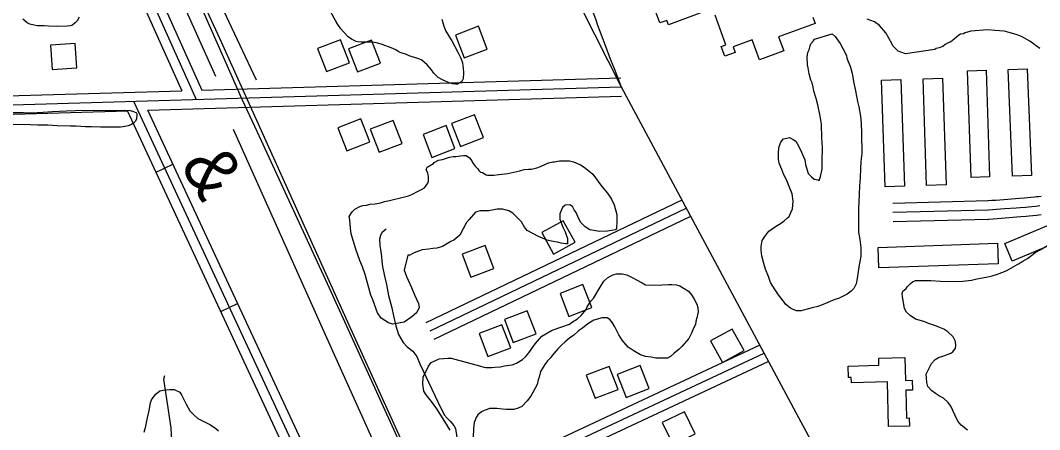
# Model space of a CAD drawing. Extents: x 3313442 to 3351311, y 721974 to 747360.
# Drawn here: x 3326081 to 3327740, y 738784 to 739450 of the extents above; entities that cross this region are included whole.
import ezdxf

# ---------------------------------------------------------------- set-up
doc = ezdxf.new("R2010")
doc.units = 0
for name, color, linetype in [('V-BLDG-OTLN', 7, 'Continuous'), ('V-RAIL-IDEN', 7, 'Continuous'), ('V-RAIL-TRAK', 7, 'Continuous'), ('V-ROAD-CNTR', 7, 'Continuous'), ('V-SITE-VEGE', 7, 'Continuous'), ('V-TOPO-SHOR', 7, 'Continuous')]:
    doc.layers.add(name, color=color, linetype=linetype)

msp = doc.modelspace()

# ---------------------------------------------------------------- linework, layer by layer
at = {"layer": 'V-BLDG-OTLN'}
for points in [[(3327201.9, 739467.1), (3327135.9, 739442.7), (3327133.3, 739449.7), (3327121.9, 739445.5), (3327113.3, 739469)], [(3327371.1, 739455), (3327374.9, 739444.8), (3327315.4, 739422.9), (3327323.8, 739400.3), (3327284.1, 739385.7), (3327272.2, 739418), (3327241.2, 739406.6), (3327244.6, 739397.5), (3327227.7, 739391.3), (3327221.8, 739407.4), (3327229.5, 739410.2), (3327211.9, 739458.1)]]:
    msp.add_lwpolyline(points, dxfattribs=at)
for points in [[(3326789.4, 739425.9), (3326803.7, 739388.6), (3326841, 739402.9), (3326826.7, 739440.2)], [(3326565.1, 739403.8), (3326579.4, 739366.5), (3326616.8, 739380.8), (3326602.5, 739418.1)], [(3326615.5, 739403.3), (3326629.8, 739366), (3326667.2, 739380.3), (3326652.9, 739417.6)], [(3326133.3, 739369.6), (3326173.2, 739372.3), (3326170.5, 739412.2), (3326130.6, 739409.6)], [(3327628.5, 739194.2), (3327622.7, 739367.8), (3327652.9, 739368.8), (3327658.7, 739195.2)], [(3327695.8, 739196.2), (3327688.9, 739369.7), (3327719.9, 739371), (3327726.8, 739197.4)], [(3327520.1, 739179.9), (3327488.7, 739178.8), (3327482.6, 739352.4), (3327514, 739353.5)], [(3327556.3, 739181), (3327550.5, 739354.9), (3327582.1, 739355.9), (3327587.9, 739182.1)], [(3326598.2, 739275.1), (3326612.5, 739237.7), (3326649.9, 739252), (3326635.6, 739289.4)], [(3326650.9, 739272.8), (3326665.2, 739235.4), (3326702.6, 739249.7), (3326688.3, 739287.1)], [(3326783.2, 739282), (3326797.5, 739244.7), (3326834.9, 739259), (3326820.6, 739296.3)], [(3326736.8, 739264.2), (3326751.1, 739226.9), (3326788.5, 739241.2), (3326774.1, 739278.5)], [(3327683.5, 739086.6), (3327844.4, 739154.4), (3327856.4, 739125.8), (3327695.5, 739058)], [(3326984.2, 739088.9), (3326964.9, 739123.9), (3326929.9, 739104.5), (3326949.2, 739069.5)], [(3327478.3, 739047.1), (3327477.1, 739080.4), (3327671.6, 739087.2), (3327672.8, 739053.9)], [(3326800.4, 739069.3), (3326814.7, 739031.9), (3326852.1, 739046.2), (3326837.8, 739083.6)], [(3326959.7, 739005.6), (3326974, 738968.2), (3327011.3, 738982.5), (3326997, 739019.9)], [(3326869, 738963.1), (3326883.3, 738925.7), (3326920.7, 738940), (3326906.4, 738977.4)], [(3326827.8, 738940.2), (3326842.1, 738902.8), (3326879.4, 738917.1), (3326865.1, 738954.5)], [(3327259.1, 738912.7), (3327239.7, 738947.7), (3327204.7, 738928.3), (3327224.1, 738893.3)], [(3327002.3, 738872.4), (3327016.6, 738835), (3327054, 738849.3), (3327039.7, 738886.7)], [(3327052.8, 738873.8), (3327067.1, 738836.5), (3327104.5, 738850.8), (3327090.2, 738888.1)], [(3327494.4, 738789), (3327492.4, 738861.5), (3327433.9, 738859.9), (3327433.7, 738868.7), (3327428.9, 738868.6), (3327428.4, 738887.3), (3327478.5, 738888.7), (3327478.2, 738900.2), (3327521, 738901.3), (3327522, 738863.9), (3327532.8, 738864.2), (3327533.2, 738848.4), (3327522.5, 738848.1), (3327523.7, 738802.9), (3327527.8, 738803), (3327528.1, 738789.9)], [(3327162, 738812.9), (3327126, 738795.4), (3327143.5, 738759.4), (3327179.5, 738776.9)]]:
    msp.add_lwpolyline(points, close=True, dxfattribs=at)
at = {"layer": 'V-RAIL-TRAK'}
msp.add_lwpolyline([(3326699.8, 738760.5), (3326584.4, 739013.9), (3326466.7, 739269.1), (3326443.1, 739319.8), (3326380.8, 739459.8), (3326247.2, 739753.3), (3326099.1, 740076.4), (3325975.4, 740348.3), (3325939, 740429.6), (3325854.3, 740614.9), (3325750.8, 740838.5), (3325632.1, 741098.9), (3325572.8, 741229.7), (3325517.7, 741353.2), (3325394.7, 741622.1), (3325260.6, 741915.4), (3325221.6, 741999.2), (3325183.4, 742083.9), (3325182.8, 742085.1)], dxfattribs=at)
at = {"layer": 'V-ROAD-CNTR'}
for p, q in [((3326302.3, 739203.1), (3326329.5, 739215.8)), ((3326407.7, 738976.4), (3326434.9, 738989.1))]:
    msp.add_line(p, q, dxfattribs=at)
for points in [[(3326777.2, 738600.5), (3326777.1, 738600.7), (3326618.9, 738947.8), (3326406, 739420), (3326147.3, 739979.9), (3325907.8, 740506.5), (3325622.3, 741132.3), (3325395.4, 741626.9), (3325163.2, 742137.4), (3324819.8, 742890.4), (3324514.3, 743562.6), (3324154.8, 744349), (3323646.9, 745459.8), (3323606.5, 745547.9)], [(3325493.7, 741244.9), (3325488.2, 741244.2), (3325537.5, 741161.2), (3325565.5, 741106.5), (3326367.2, 739321.1)], [(3326492.1, 740452), (3326819.9, 739814.7), (3327059, 739341.5)], [(3325891.8, 740416.4), (3326376.8, 739336.4)], [(3326068.2, 739950.3), (3326344.3, 739335.4)], [(3326376.8, 739336.4), (3327058.6, 739356.5)], [(3324691, 739271.6), (3327059, 739341.5)], [(3325869.5, 739321.4), (3326344.3, 739335.4)], [(3327059, 739341.5), (3327403.8, 738699.8)], [(3326265.4, 739318.1), (3326653.1, 738484)], [(3326288.6, 739303.8), (3327059.5, 739326.5)], [(3325809.8, 739289.6), (3326255.9, 739302.8)], [(3326639.5, 738477.7), (3326255.9, 739302.8)], [(3326666.7, 738490.3), (3326288.6, 739303.8)], [(3326742, 738958.3), (3327158.5, 739157.9)], [(3327656.3, 739156.1), (3327501.1, 739152)], [(3327742.4, 739163.4), (3327738.7, 739162.9), (3327735.2, 739162.5), (3327732, 739162.1), (3327725.8, 739161.5), (3327720.4, 739160.9), (3327715.7, 739160.5), (3327707.3, 739159.8), (3327701.1, 739159.3), (3327682, 739157.9), (3327668.8, 739157), (3327662.3, 739156.5), (3327655.8, 739156.1)], [(3326748.5, 738944.8), (3327165, 739144.4)], [(3327656.7, 739141.1), (3327501.5, 739137)], [(3327740.6, 739148), (3327737, 739147.6), (3327733.7, 739147.2), (3327727.4, 739146.5), (3327721.8, 739146), (3327717, 739145.6), (3327708.5, 739144.9), (3327702.2, 739144.4), (3327683.1, 739143), (3327669.9, 739142), (3327663.3, 739141.5), (3327656.7, 739141.1)], [(3326755, 738931.3), (3327171.4, 739130.9)], [(3327657.1, 739126.1), (3327501.8, 739122)], [(3327742.5, 739133.2), (3327738.8, 739132.7), (3327735.3, 739132.3), (3327728.9, 739131.6), (3327723.2, 739131.1), (3327718.3, 739130.6), (3327709.7, 739129.9), (3327703.3, 739129.4), (3327684.2, 739128), (3327671, 739127), (3327664.4, 739126.6), (3327657.7, 739126.1)], [(3326851.1, 738718.6), (3327285.4, 738921.9)], [(3326857.4, 738705), (3327291.8, 738908.3)], [(3326863.8, 738691.4), (3327298.1, 738894.8)]]:
    msp.add_lwpolyline(points, dxfattribs=at)
msp.add_arc((3335942.8, 742769.5), 9522.2, 199.02882, 201.09988, dxfattribs=at)
at = {"layer": 'V-SITE-VEGE'}
for points in [[(3326177.3, 739455), (3326173.7, 739449), (3326170.8, 739445.6), (3326166.9, 739442.7), (3326164.9, 739441.6), (3326162.9, 739440.7), (3326158.1, 739440.1), (3326140.7, 739440), (3326127.1, 739440.4), (3326120, 739440.9), (3326114.6, 739440.9), (3326108.9, 739441.1), (3326103.8, 739441.9), (3326096.9, 739443.6), (3326092.6, 739445.8), (3326085.5, 739451.5)], [(3326767.5, 739451.8), (3326770.4, 739440.2), (3326773.6, 739432), (3326779.7, 739422.3), (3326783.7, 739416.4), (3326793.2, 739398.3), (3326798.1, 739388.1), (3326801, 739380.7), (3326802, 739371.9), (3326802.3, 739364.2), (3326802.1, 739354.5), (3326799.6, 739350.5), (3326796.8, 739348.2), (3326792.8, 739346.2), (3326789.7, 739346.2), (3326784.8, 739346.4), (3326779.1, 739348.1), (3326768.3, 739352.9), (3326761.4, 739356.8), (3326754, 739363.8), (3326750.2, 739369.5), (3326743.3, 739377.4), (3326734.5, 739385), (3326729.6, 739387), (3326717.6, 739390.8), (3326713.9, 739392.2), (3326709.6, 739394.2), (3326699.4, 739397.5), (3326696.2, 739399.2), (3326692.2, 739401.7), (3326684.8, 739405.1), (3326670.3, 739410.4), (3326663.1, 739412.6), (3326654.3, 739414.5), (3326636.1, 739414.4), (3326630.1, 739414.9), (3326628.1, 739415.2), (3326620.4, 739419.1), (3326614.7, 739423), (3326607, 739431.2), (3326602.9, 739436), (3326597.8, 739443.1), (3326594.9, 739448.4), (3326585.9, 739464)], [(3327521.6, 739395.3), (3327509.9, 739399.5), (3327501.3, 739408.6), (3327499.4, 739412.2), (3327490.1, 739429.3), (3327479.6, 739441.4), (3327471.6, 739447.5), (3327459.3, 739451.7)], [(3327740.4, 739403.8), (3327724.4, 739415.9), (3327719.5, 739418.9), (3327711.5, 739423.1), (3327703.6, 739426.1), (3327690.7, 739430.3), (3327682.7, 739432), (3327667.4, 739433.1), (3327655.8, 739434.3), (3327628.3, 739432.2), (3327619.1, 739429.7), (3327616.1, 739427.8), (3327611.2, 739427.2), (3327608.8, 739425.9), (3327600.9, 739419.2), (3327595.4, 739414.8), (3327591.1, 739413), (3327586.3, 739410.5), (3327582.6, 739407.4), (3327576.5, 739404.9), (3327571.6, 739404.2), (3327569.8, 739402.4), (3327521.6, 739395.3)], [(3327376.6, 739322.6), (3327372.8, 739334.8), (3327371.6, 739340.9), (3327369.7, 739348.2), (3327367.8, 739352.5), (3327365.3, 739362.8), (3327363.3, 739372.6), (3327362.1, 739377.5), (3327362, 739389.7), (3327363.1, 739397.7), (3327364.9, 739402), (3327366.7, 739408.1), (3327367.9, 739411.8), (3327372.2, 739416.7), (3327374, 739419.2), (3327402.6, 739428), (3327407.6, 739423.7), (3327415.6, 739412.2), (3327420, 739404.2), (3327425.6, 739392.7), (3327426.2, 739388.4), (3327432.4, 739373.8), (3327435, 739363.4), (3327437.5, 739347.5), (3327440.7, 739335.3), (3327443.9, 739317.6), (3327445.8, 739309.1), (3327448.4, 739293.8), (3327449.7, 739282.2), (3327450.4, 739266.3), (3327450.7, 739233.3), (3327449, 739220.4), (3327448.4, 739208.8), (3327448, 739193.5), (3327446.8, 739180.6), (3327446.3, 739166.6), (3327445.3, 739143.3), (3327445.6, 739105.4), (3327447.5, 739093.2), (3327448.9, 739080.4), (3327449, 739066.3), (3327446.1, 739049.1), (3327443.2, 739029.6), (3327441.4, 739021), (3327437.8, 739013.6), (3327433.5, 739009.3), (3327426.8, 739004.3), (3327421.4, 739001.9), (3327412.8, 738997.5), (3327406.7, 738995.6), (3327395.2, 738990.6), (3327385.4, 738986.3), (3327379.3, 738984.4), (3327370.2, 738981.9), (3327364.1, 738980.6), (3327356.1, 738978.1), (3327351.8, 738977.4), (3327344.5, 738977.4), (3327337.8, 738979.8), (3327334.7, 738981.6), (3327327.3, 738987.6), (3327323, 738993.7), (3327314.9, 739003.4), (3327310, 739011.4), (3327301.9, 739023.5), (3327298.8, 739033.3), (3327293.8, 739044.9), (3327291.3, 739054), (3327288.1, 739066.8), (3327286.8, 739075.4), (3327286.8, 739082.1), (3327288.5, 739091.9), (3327292.8, 739098.1), (3327299.4, 739106.7), (3327303.1, 739109.8), (3327308.6, 739113.5), (3327320.1, 739120.3), (3327324.4, 739123.4), (3327329.8, 739128.3), (3327332.3, 739130.8), (3327335.9, 739138.2), (3327337.7, 739143.1), (3327338.8, 739155.9), (3327337.5, 739167.5), (3327331.2, 739182.2), (3327329.4, 739188.2), (3327323.8, 739198.6), (3327320.6, 739207.1), (3327316.3, 739217.5), (3327315, 739224.2), (3327314.9, 739236.4), (3327316.1, 739244.4), (3327319.1, 739251.8), (3327323.3, 739257.3), (3327328.8, 739258), (3327333.1, 739259.2), (3327339.2, 739256.2), (3327343.5, 739253.2), (3327348.5, 739244.7), (3327352.8, 739235.5), (3327357.8, 739222.7)], [(3327357.8, 739222.7), (3327359.1, 739215.4), (3327363.5, 739200.8), (3327369, 739195.3), (3327373.4, 739191.7), (3327379.5, 739190.5), (3327381.3, 739189.3), (3327383.7, 739196), (3327386.1, 739207.7), (3327386, 739220.5), (3327387, 739243.1), (3327385.7, 739258.4), (3327384.9, 739281), (3327382.9, 739293.9), (3327379.1, 739312.2), (3327376.6, 739322.6)], [(3326067.6, 739300), (3326086.4, 739299.9), (3326098.6, 739299.4), (3326118.5, 739300.4), (3326133, 739301.4), (3326156.4, 739302.7), (3326170.6, 739303.1), (3326251.1, 739303.8), (3326259.9, 739303.3), (3326265.6, 739301.6), (3326270.4, 739299.1), (3326271, 739297.1), (3326270.5, 739289.1), (3326268, 739285.1), (3326265.2, 739282.3), (3326260.9, 739280), (3326256.9, 739278.2), (3326248.4, 739276.4), (3326244.4, 739276.1), (3326211.7, 739275.9), (3326197.2, 739276.6), (3326187.3, 739276.8), (3326171.9, 739277.8), (3326163.1, 739277.7), (3326141.5, 739278.4), (3326126.1, 739279.2), (3326109.6, 739279.3), (3326097.1, 739279.8), (3326061.3, 739280.6)], [(3327008.2, 739108.9), (3327000.8, 739113.7), (3326993.4, 739121), (3326990.3, 739127.1), (3326985.9, 739137.4), (3326982.9, 739141.7), (3326979.8, 739147.2), (3326975.5, 739149.6), (3326968.1, 739148.9), (3326963.9, 739145.2), (3326959.1, 739134.8), (3326959.1, 739126.2), (3326964.1, 739113.4), (3326967.9, 739105.5), (3326971.6, 739095.1), (3326971.7, 739086.5), (3326968.6, 739086.5), (3326961.3, 739087.1), (3326957.6, 739088.3), (3326942.9, 739091.2), (3326938.6, 739092.4), (3326924.5, 739098.4), (3326906.1, 739108), (3326901.7, 739113.5), (3326896.8, 739122), (3326891.2, 739128.1), (3326882.6, 739136), (3326876.5, 739140.2), (3326866, 739142.6), (3326857.5, 739142.5), (3326844, 739140), (3326829.4, 739139.8), (3326822, 739137.9), (3326811.8, 739125.6), (3326807.5, 739120.7), (3326796.7, 739100.4), (3326786.9, 739092.4), (3326782.1, 739089.9), (3326768.1, 739081.9), (3326758.9, 739079.3), (3326752.8, 739078.7), (3326745.5, 739077.4), (3326735.1, 739076.7), (3326722.3, 739071.7), (3326719.2, 739069.8), (3326715, 739068), (3326711.9, 739067.9), (3326706, 739043.4), (3326709.8, 739033.1), (3326717.8, 739015.4), (3326722.8, 739003.2), (3326729.1, 738989.2), (3326730.3, 738982.5), (3326726.7, 738974.5), (3326718.2, 738967.7), (3326706.1, 738959), (3326697.5, 738957.1), (3326687.1, 738955.8), (3326680.4, 738957.6), (3326668.7, 738965.5), (3326662.5, 738974), (3326655, 738995.3), (3326651.9, 739002.6), (3326642.5, 739036.2), (3326638.1, 739049), (3326633.7, 739059.4), (3326627.4, 739077.7), (3326623.7, 739089.9), (3326619.9, 739102.7), (3326618.6, 739111.8), (3326617.3, 739125.3), (3326616.6, 739130.8), (3326621.5, 739138.2), (3326625.7, 739142.5), (3326633.6, 739146.8), (3326638.5, 739148.7), (3326644.6, 739149.4), (3326650.7, 739150.6), (3326658.7, 739151.3), (3326667.2, 739153.2), (3326673.9, 739155.1), (3326681.9, 739157), (3326704.4, 739162.1), (3326713, 739164.6), (3326718.5, 739166.5), (3326728.8, 739172), (3326734.3, 739174.5), (3326739.2, 739177.6), (3326744.6, 739185), (3326745.8, 739188.1), (3326745.8, 739195.4), (3326744.5, 739201.5), (3326742, 739206.4), (3326743.2, 739210.7), (3326753.5, 739216.9), (3326754.7, 739218.7), (3326762, 739222.5), (3326768.2, 739223.7), (3326774.9, 739225.6), (3326779.7, 739227.5), (3326785.9, 739228.2)], [(3326785.9, 739228.2), (3326790.1, 739228.2), (3326797.5, 739229.5), (3326802.3, 739230.1), (3326806.6, 739230.2), (3326812.2, 739225.9), (3326814.6, 739223.5), (3326818.4, 739216.8), (3326821.4, 739212.5), (3326825.8, 739208.3), (3326827.6, 739205.3), (3326830.1, 739202.8), (3326833.2, 739202.2), (3326839.3, 739198.6), (3326841.7, 739198), (3326852.1, 739198.1), (3326860.1, 739198.8), (3326874.7, 739200.7), (3326894.3, 739205.2), (3326901, 739207.1), (3326908.3, 739207.7), (3326913.2, 739207.8), (3326921.8, 739209.7), (3326927.9, 739212.2), (3326935.8, 739215.9), (3326940.7, 739217.8), (3326948, 739219.7), (3326950.4, 739219.7), (3326959, 739221), (3326974.9, 739221.1), (3326981.6, 739219.9), (3326992.7, 739214.5), (3326998.8, 739210.9), (3327006.8, 739204.2), (3327013, 739199.4), (3327021.6, 739187.9), (3327027.8, 739179.3), (3327037.1, 739168.4), (3327043.3, 739158.7), (3327047.6, 739149.5), (3327052, 739133.7), (3327052.1, 739123.3), (3327051.6, 739111), (3327049.8, 739109.2), (3327037, 739106.6), (3327024.1, 739106.5), (3327008.2, 739108.9)], [(3327622.5, 738783.3), (3327612.6, 738791.2), (3327607.1, 738797.9), (3327602.1, 738808.2), (3327595.9, 738822.2), (3327591.5, 738828.3), (3327583.5, 738835), (3327577.4, 738838.6), (3327570.6, 738842.8), (3327564.5, 738847.1), (3327558.3, 738854.4), (3327556.4, 738860.5), (3327555.8, 738868.4), (3327555.7, 738874.5), (3327564.1, 738891.7), (3327570.2, 738897.9), (3327575.7, 738901.6), (3327584.2, 738904.1), (3327595.8, 738908.5), (3327598.8, 738910.3), (3327603.1, 738916.5), (3327603.7, 738920.2), (3327603, 738927.5), (3327599.3, 738934.8), (3327590.6, 738943.3), (3327584.5, 738947.5), (3327575.9, 738950.5), (3327569.7, 738953.5), (3327559.3, 738956.5), (3327553.2, 738959.5), (3327544, 738961.9), (3327537.9, 738963.7), (3327529.3, 738969.7), (3327523.7, 738975.2), (3327520, 738981.2), (3327516.8, 739000.2), (3327516.7, 739005.7), (3327517.3, 739009.4), (3327522.8, 739013.7), (3327524.6, 739016.1), (3327529.5, 739021.1), (3327533.1, 739024.2), (3327538, 739026.6), (3327563, 739026.8), (3327579, 739025.7), (3327590.6, 739025.2), (3327615, 739025.4), (3327629.1, 739027.4), (3327638.2, 739029.3), (3327652.9, 739031.8), (3327662.7, 739034.4), (3327671.8, 739036.9), (3327685.8, 739042.5), (3327705.9, 739053.7), (3327712.6, 739058), (3327720.5, 739062.4), (3327732.1, 739071.6), (3327740, 739076), (3327752.8, 739083.4)], [(3326828.3, 738887.9), (3326835.7, 738885.5), (3326838.8, 738884.9), (3326848.5, 738885), (3326853.4, 738885.6), (3326862.6, 738886.3), (3326869.3, 738887.6), (3326881.5, 738889.5), (3326888.9, 738892), (3326898.6, 738898.2), (3326903.4, 738902.5), (3326908.9, 738908.7), (3326911.3, 738913), (3326919.2, 738923.5), (3326930.1, 738935.8), (3326945.9, 738945.1), (3326956.3, 738948.8), (3326962.4, 738951.3), (3326975.2, 738955.7), (3326980, 738959.4), (3326988, 738964.4), (3326994, 738969.9), (3327001.9, 738979.2), (3327003.1, 738982.8), (3327009.1, 738992.7), (3327014.6, 738998.2), (3327024.8, 739016), (3327030.9, 739025.3), (3327037, 739030.8), (3327045.5, 739035.8), (3327051.6, 739037.7), (3327060.7, 739037.7), (3327068.1, 739036), (3327077.9, 739031.1), (3327084.1, 739027.5), (3327093.3, 739022.7), (3327098.8, 739019.7), (3327106.2, 739019.1)], [(3327106.2, 739019.1), (3327125.1, 739019.3), (3327136.1, 739020), (3327141.6, 739020), (3327149, 739019.5), (3327154.5, 739017.7), (3327168.6, 739009.2), (3327173.6, 739003.2), (3327177.3, 738997.1), (3327182.2, 738987.9), (3327184.1, 738982.5), (3327184.2, 738975.7), (3327182.4, 738965.9), (3327180.6, 738959.8), (3327180.1, 738954.9), (3327176.4, 738948.1), (3327174, 738942), (3327169.2, 738932.2), (3327157.7, 738919.3), (3327153.5, 738914.9), (3327145, 738908.1), (3327139.5, 738903.2), (3327134.6, 738900.1), (3327115.7, 738900), (3327107.7, 738901.7), (3327098.5, 738902.9), (3327090.6, 738905.9), (3327078.9, 738912.5), (3327070.3, 738917.9), (3327061, 738929.5), (3327055.4, 738938), (3327048.6, 738951.4), (3327044.9, 738957.5), (3327040.6, 738963), (3327036.3, 738966), (3327028.3, 738965.9), (3327014.9, 738962.1), (3327006.4, 738957.2), (3327002.1, 738954.1), (3326996, 738949.1), (3326989.9, 738944.8), (3326981.4, 738937.4), (3326975.4, 738933.1), (3326967.5, 738926.3), (3326962.6, 738922), (3326956.5, 738915.8), (3326946.8, 738904.7), (3326944.4, 738901.6), (3326939, 738896.1), (3326934.7, 738889.9), (3326928.1, 738878.3), (3326925.7, 738869.1), (3326923.9, 738864.8), (3326922.2, 738857.4), (3326911.9, 738838.4), (3326905.9, 738831), (3326897.4, 738821.8), (3326891.3, 738818.7), (3326884.6, 738816.8), (3326872.3, 738816.7), (3326866.2, 738817.2), (3326857, 738818.4), (3326844.8, 738818.3), (3326841.1, 738817), (3326836.3, 738815.2), (3326832, 738812.7), (3326825.9, 738808.3), (3326822.9, 738804), (3326819.9, 738795.5), (3326818.8, 738785.7), (3326818.3, 738771)], [(3326780.9, 738782.9), (3326772.2, 738797.5), (3326759.2, 738817.6), (3326750.5, 738829.8), (3326741.9, 738840.7), (3326738.2, 738846.8), (3326736.2, 738857.8), (3326736.8, 738869.4), (3326745.8, 738887.2), (3326750, 738893.3), (3326756.1, 738895.8), (3326762.8, 738899), (3326776.9, 738900.3), (3326782.4, 738900.3), (3326828.3, 738887.9)], [(3326282.9, 738779.9), (3326285.4, 738789.6), (3326287.3, 738798.4), (3326291.1, 738815), (3326293, 738827.8), (3326295, 738832.3), (3326298.9, 738838.6), (3326302.6, 738842.4), (3326308.5, 738847), (3326313.9, 738848.4), (3326324.4, 738849.4), (3326331.5, 738849.1), (3326340.7, 738844.7), (3326344.1, 738839.6), (3326347.3, 738833.1), (3326351.4, 738825.4), (3326357.4, 738814.7), (3326362.9, 738808.7), (3326370, 738802.2), (3326390.6, 738791.6), (3326399.2, 738786), (3326404, 738782)]]:
    msp.add_lwpolyline(points, dxfattribs=at)
at = {"layer": 'V-TOPO-SHOR'}
for points in [[(3325962.4, 740419.5), (3326103.2, 740104.9), (3326193.8, 739905.9), (3326305.6, 739691.8), (3326465, 739353)], [(3326399.2, 739358.7), (3326318.1, 739540), (3326225.8, 739737.9), (3326115.7, 739976.3), (3326022.9, 740182.2), (3325923.7, 740406.2)], [(3326427.7, 739272.9), (3326584.3, 738922.9), (3326858.3, 738315.3), (3326891.2, 738218.3), (3326905.2, 738138.2), (3326912, 738096.8)], [(3326676.5, 739110.3), (3326670.1, 739104.9), (3326669, 739103.4), (3326667.4, 739099.7), (3326665.9, 739093.7), (3326666.5, 739083.8), (3326667.2, 739077.1), (3326669.1, 739065.7), (3326669.7, 739057.8), (3326670.9, 739048.9), (3326674.4, 739031.6), (3326677.3, 739020.3), (3326680.6, 739002), (3326685.7, 738982.3), (3326688.7, 738969.1), (3326692.6, 738953.1), (3326696.8, 738938.5), (3326704.4, 738925.8), (3326711, 738918.8), (3326719.9, 738911.8), (3326726.8, 738903.1), (3326731.5, 738891.1), (3326765.6, 738818.9), (3326768.7, 738813.2), (3326771.3, 738808.2), (3326776, 738802.4), (3326780.9, 738797.7), (3326786.8, 738790.5), (3326789.7, 738785.8), (3326791.6, 738771.1)], [(3326329.7, 738729.9), (3326326.5, 738787), (3326315.1, 738865.9), (3326316.6, 738872.2)]]:
    msp.add_lwpolyline(points, dxfattribs=at)

# ---------------------------------------------------------------- texts
at = {"layer": 'V-RAIL-IDEN'}
msp.add_text('&', height=83, rotation=300.9639, dxfattribs=at).set_placement((3326340.5, 739214.8))

doc.saveas('drawing.dxf')
